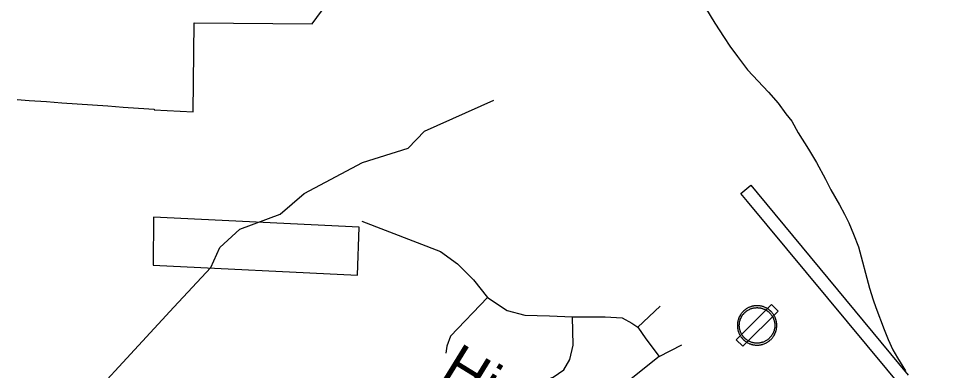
# Model space of a CAD drawing. Extents: x 2001466 to 31450019, y -30647475 to 847247.
# Drawn here: x 2038050 to 2042268, y 686822 to 688425 of the extents above; entities that cross this region are included whole.
import ezdxf

# ---------------------------------------------------------------- set-up
doc = ezdxf.new("R2010")
doc.units = 0
for name, color, linetype in [('Exist Aviation Commercial or Municipal Perimeter Paved', 7, 'Continuous'), ('Exist Aviation Field Marked Auxiliary CELL', 7, 'Continuous'), ('Exist Boundary Political City Limit New', 7, 'Continuous'), ('Exist Boundary Political City Limit New Hole', 7, 'Continuous'), ('Exist Hydrographic Misc Water Feature', 7, 'Continuous'), ('Exist Road Non-System Type 51', 7, 'Continuous'), ('Exist Road Non-System Type 51 Label', 7, 'Continuous'), ('Map Preparation Boundary City Limit Buffer Line', 7, 'Continuous')]:
    doc.layers.add(name, color=color, linetype=linetype)

msp = doc.modelspace()

# ---------------------------------------------------------------- linework, layer by layer
at = {"layer": 'Exist Aviation Commercial or Municipal Perimeter Paved'}
msp.add_lwpolyline([(2043075.5, 685628.1), (2043498.8, 685117.4), (2043555, 685057.6), (2043513, 685019.5), (2043454.9, 685083.5), (2041370.9, 687591.4), (2041340.9, 687627.4), (2041386.6, 687665.5), (2041415.7, 687630.7), (2042103.6, 686800.8)], dxfattribs=at)
at = {"layer": 'Exist Aviation Field Marked Auxiliary CELL'}
for points in [[(2041510.1, 687092.1), (2041479.9, 687122.3), (2041319.4, 686961.8), (2041349.6, 686931.6)], [(2041371.9, 686947.9), (2041375.3, 686946.2), (2041377.1, 686945.4), (2041378, 686945), (2041380.9, 686943.7), (2041381.3, 686943.6), (2041382.1, 686943.3), (2041384.3, 686942.4), (2041385.6, 686942), (2041388, 686941.2), (2041389.9, 686940.6), (2041391.2, 686940.2), (2041394.2, 686939.5), (2041394.9, 686939.3), (2041396.1, 686939.1), (2041398, 686938.7), (2041398.6, 686938.6), (2041399.5, 686938.4), (2041400.7, 686938.2), (2041403.4, 686937.8), (2041406, 686937.6), (2041409.1, 686937.3), (2041412, 686937.2), (2041413.6, 686937.1), (2041415.4, 686937.1), (2041418.1, 686937.1), (2041421.1, 686937.3), (2041424.7, 686937.6), (2041427.9, 686938.1), (2041430.7, 686938.6), (2041432.1, 686938.8), (2041432.6, 686938.9), (2041433.3, 686939.1), (2041434.5, 686939.3), (2041436, 686939.7), (2041437, 686939.9), (2041439.4, 686940.6), (2041441.5, 686941.2), (2041442.3, 686941.5), (2041446.5, 686942.9), (2041450.2, 686944.4), (2041452.4, 686945.4), (2041455.1, 686946.6), (2041457.8, 686948.1), (2041459.9, 686949.2), (2041462.2, 686950.6), (2041464.5, 686952.1), (2041467.1, 686954), (2041469.5, 686955.8), (2041470.5, 686956.5), (2041470.9, 686956.9), (2041471.9, 686957.6), (2041473.5, 686959), (2041476.2, 686961.4), (2041478.2, 686963.4), (2041479.8, 686965), (2041481.6, 686966.9), (2041483.4, 686969), (2041484.9, 686970.9), (2041487, 686973.5), (2041488.5, 686975.6), (2041490.1, 686978.1), (2041491.6, 686980.5), (2041492.3, 686981.6), (2041493.5, 686983.8), (2041494.7, 686985.9), (2041495.4, 686987.5), (2041496.3, 686989.3), (2041497.1, 686991.1), (2041498.5, 686994.6), (2041499, 686995.9), (2041499.8, 686998.1), (2041500.3, 686999.8), (2041500.6, 687000.8), (2041501.1, 687002.2), (2041501.5, 687003.6), (2041502, 687005.8), (2041502.5, 687007.8), (2041503.3, 687012.2), (2041503.5, 687013), (2041503.8, 687015.4), (2041504, 687017.4), (2041504.2, 687018.9), (2041504.4, 687022.2), (2041504.6, 687026), (2041504.6, 687028.6), (2041504.4, 687031.9), (2041504.2, 687034.9), (2041504.1, 687036.3), (2041503.9, 687037.5), (2041503.7, 687039), (2041503.4, 687041.2), (2041503.2, 687042.2), (2041502.7, 687044.8), (2041502.6, 687045.5), (2041502.4, 687046.6), (2041502, 687048.3), (2041501.5, 687050.2), (2041500.9, 687052.3), (2041500.1, 687054.9), (2041499.9, 687055.4), (2041499.3, 687057.2), (2041498.5, 687059.4), (2041497.5, 687061.7), (2041496.5, 687064.2), (2041495.4, 687066.4), (2041494.1, 687069.1), (2041492.9, 687071), (2041492.3, 687072.2), (2041491.9, 687072.9), (2041490.9, 687074.5), (2041489.6, 687076.6), (2041488.1, 687078.8), (2041486.7, 687080.7), (2041485, 687083), (2041483.6, 687084.6), (2041481.8, 687086.7), (2041480, 687088.6), (2041478.3, 687090.4), (2041477.9, 687090.8), (2041476.9, 687091.7), (2041475.4, 687093.1), (2041473.4, 687095), (2041471.5, 687096.5), (2041469.5, 687098.1), (2041467.7, 687099.4), (2041467, 687100), (2041466.5, 687100.3), (2041465.8, 687100.8), (2041464.3, 687101.8), (2041462.8, 687102.8), (2041461.5, 687103.6), (2041459.5, 687104.8), (2041456, 687106.7), (2041454.4, 687107.5), (2041453.9, 687107.7), (2041451.7, 687108.8), (2041449.3, 687109.9), (2041446, 687111.1), (2041444.6, 687111.6), (2041442.7, 687112.2), (2041441.8, 687112.5), (2041439.3, 687113.3), (2041437, 687113.9), (2041436.1, 687114.1), (2041434, 687114.6), (2041431.7, 687115.1), (2041429.4, 687115.5), (2041427.8, 687115.8), (2041423.7, 687116.3), (2041423, 687116.4), (2041420.9, 687116.5), (2041418.8, 687116.6), (2041418.3, 687116.7), (2041413.3, 687116.8), (2041410.2, 687116.6), (2041408.4, 687116.5), (2041404.3, 687116.1), (2041404, 687116.1), (2041402.4, 687115.9), (2041400.7, 687115.6), (2041399.4, 687115.4), (2041398.4, 687115.2), (2041395.7, 687114.7), (2041394.3, 687114.4), (2041393, 687114), (2041390.3, 687113.3), (2041387.8, 687112.6), (2041385.9, 687112), (2041385.4, 687111.8), (2041382.2, 687110.6), (2041381.1, 687110.2), (2041380.4, 687109.9), (2041377.7, 687108.8), (2041376, 687107.9), (2041372.8, 687106.5), (2041371.1, 687105.4), (2041368.7, 687104), (2041366.9, 687102.9), (2041364.9, 687101.7), (2041363.4, 687100.7), (2041361.4, 687099.2), (2041360.2, 687098.2), (2041357.3, 687096), (2041356.8, 687095.6), (2041355.3, 687094.3), (2041353.9, 687093), (2041353.6, 687092.7), (2041352.2, 687091.4), (2041350.2, 687089.4), (2041348.9, 687087.9), (2041347.4, 687086.4), (2041345.4, 687084.2), (2041343.4, 687081.4), (2041341.7, 687079.1), (2041341.3, 687078.5), (2041340.9, 687078), (2041340.1, 687076.9), (2041339.8, 687076.4), (2041338.6, 687074.6), (2041336.7, 687071.3), (2041336.5, 687071.1), (2041336, 687070.2), (2041335.6, 687069.3), (2041334.2, 687066.6), (2041333.6, 687065.3), (2041331.9, 687061.6), (2041330.2, 687057.1), (2041329.4, 687054.9), (2041328.6, 687052.5), (2041328.5, 687051.7), (2041328.1, 687050.5), (2041327.5, 687048.4), (2041327.4, 687047.9), (2041326.7, 687044.6), (2041326.4, 687043.2), (2041326.3, 687042.2), (2041325.9, 687039.9), (2041325.8, 687039.1), (2041325.7, 687038.4), (2041325.5, 687036.6), (2041325.2, 687034.3), (2041325.2, 687033.3), (2041325.1, 687032.4), (2041325, 687030), (2041325, 687029), (2041324.9, 687027), (2041324.9, 687025.3), (2041325, 687022.8), (2041325.2, 687020.6), (2041325.2, 687019.9), (2041325.4, 687017.9), (2041325.7, 687015.4), (2041325.9, 687014.2), (2041326, 687013.2), (2041326.5, 687010.3), (2041327.1, 687007.5), (2041327.7, 687004.7), (2041328.5, 687001.9), (2041329.1, 686999.9), (2041329.9, 686997.4), (2041330.2, 686996.6), (2041331, 686994.5), (2041332.2, 686991.4), (2041333.7, 686988.1), (2041335, 686985.6), (2041335.5, 686984.7), (2041336, 686983.7), (2041337, 686982), (2041337.3, 686981.5), (2041338.5, 686979.4), (2041339.9, 686977.3), (2041341.1, 686975.6), (2041341.3, 686975.2), (2041342.7, 686973.3), (2041343.1, 686972.7), (2041343.8, 686971.8), (2041344.4, 686971.1), (2041345, 686970.4), (2041345.7, 686969.5), (2041346.4, 686968.6), (2041346.8, 686968.1), (2041347.8, 686967.1), (2041349.2, 686965.5), (2041349.9, 686964.8), (2041351.3, 686963.4), (2041352.5, 686962.2), (2041353.4, 686961.4), (2041354.3, 686960.5), (2041356.1, 686958.9), (2041356.9, 686958.2), (2041359.1, 686956.5), (2041360.2, 686955.6), (2041360.8, 686955.1), (2041363.1, 686953.4), (2041365.4, 686952), (2041368.5, 686950)], [(2041376.2, 686955.8), (2041373.1, 686957.6), (2041370.3, 686959.4), (2041368.2, 686960.7), (2041366.1, 686962.3), (2041365.6, 686962.6), (2041364.6, 686963.4), (2041362.6, 686965), (2041362, 686965.6), (2041360.3, 686967.1), (2041359.4, 686967.9), (2041358.7, 686968.6), (2041357.5, 686969.7), (2041356.3, 686971), (2041355.7, 686971.6), (2041354.4, 686973.1), (2041353.6, 686974), (2041353.2, 686974.4), (2041352.6, 686975.2), (2041351.9, 686976), (2041351.4, 686976.6), (2041350.9, 686977.3), (2041350.2, 686978.1), (2041349.8, 686978.6), (2041348.6, 686980.3), (2041348.4, 686980.6), (2041347.3, 686982.2), (2041346, 686984.1), (2041344.9, 686986), (2041344.7, 686986.5), (2041343.8, 686988), (2041343.4, 686988.9), (2041342.9, 686989.7), (2041341.7, 686992), (2041340.4, 686994.9), (2041339.3, 686997.8), (2041338.6, 686999.6), (2041338.3, 687000.3), (2041337.6, 687002.6), (2041337, 687004.4), (2041336.3, 687006.9), (2041335.8, 687009.4), (2041335.2, 687012), (2041334.8, 687014.5), (2041334.7, 687015.4), (2041334.5, 687016.5), (2041334.3, 687018.8), (2041334.1, 687020.6), (2041334, 687021.2), (2041333.9, 687023.2), (2041333.8, 687025.5), (2041333.8, 687027), (2041333.9, 687028.8), (2041333.9, 687029.7), (2041334, 687031.8), (2041334, 687032.7), (2041334.1, 687033.5), (2041334.3, 687035.6), (2041334.5, 687037.3), (2041334.6, 687037.9), (2041334.7, 687038.6), (2041335, 687040.7), (2041335.2, 687041.6), (2041335.4, 687042.8), (2041336.1, 687045.8), (2041336.2, 687046.3), (2041336.7, 687048.1), (2041337, 687049.3), (2041337.2, 687049.9), (2041337.8, 687052.1), (2041338.5, 687054.1), (2041340.1, 687058.1), (2041341.6, 687061.5), (2041342.2, 687062.7), (2041343.4, 687065.1), (2041343.8, 687065.9), (2041344.3, 687066.7), (2041344.4, 687066.9), (2041346.2, 687069.9), (2041347.2, 687071.5), (2041347.5, 687071.9), (2041348.2, 687072.9), (2041348.5, 687073.4), (2041348.9, 687073.9), (2041350.4, 687076), (2041352.3, 687078.5), (2041354.1, 687080.5), (2041355.4, 687081.9), (2041356.6, 687083.2), (2041358.4, 687085), (2041359.6, 687086.2), (2041359.9, 687086.4), (2041361.2, 687087.6), (2041362.5, 687088.7), (2041363, 687089.1), (2041365.6, 687091.2), (2041366.6, 687092), (2041368.5, 687093.4), (2041369.9, 687094.3), (2041371.6, 687095.4), (2041373.2, 687096.4), (2041375.4, 687097.6), (2041377, 687098.6), (2041379.8, 687099.9), (2041381.4, 687100.7), (2041383.8, 687101.7), (2041384.4, 687101.9), (2041385.4, 687102.3), (2041388.3, 687103.4), (2041388.8, 687103.6), (2041390.5, 687104.1), (2041392.7, 687104.8), (2041395.1, 687105.4), (2041396.3, 687105.7), (2041397.6, 687106), (2041400.1, 687106.5), (2041400.9, 687106.7), (2041402.1, 687106.8), (2041403.6, 687107), (2041405.1, 687107.3), (2041405.4, 687107.3), (2041409, 687107.6), (2041410.7, 687107.7), (2041413.4, 687107.9), (2041417.9, 687107.8), (2041418.4, 687107.7), (2041420.3, 687107.6), (2041422.2, 687107.5), (2041422.8, 687107.4), (2041426.5, 687107), (2041427.9, 687106.7), (2041430, 687106.4), (2041432.1, 687105.9), (2041434, 687105.5), (2041434.8, 687105.3), (2041436.9, 687104.8), (2041439.1, 687104.1), (2041439.9, 687103.8), (2041441.6, 687103.2), (2041442.9, 687102.8), (2041445.9, 687101.6), (2041448.1, 687100.7), (2041450, 687099.7), (2041450.4, 687099.5), (2041451.9, 687098.8), (2041455, 687097.1), (2041456.9, 687096), (2041458.1, 687095.2), (2041459.4, 687094.4), (2041460.7, 687093.5), (2041461.4, 687093), (2041461.8, 687092.8), (2041462.5, 687092.3), (2041464, 687091), (2041465.9, 687089.6), (2041467.6, 687088.2), (2041469.4, 687086.5), (2041470.7, 687085.3), (2041471.6, 687084.5), (2041472, 687084.1), (2041473.6, 687082.5), (2041475.1, 687080.8), (2041476.8, 687078.9), (2041478, 687077.5), (2041479.5, 687075.4), (2041480.8, 687073.6), (2041482.2, 687071.6), (2041483.3, 687069.8), (2041484.2, 687068.3), (2041484.6, 687067.7), (2041485.2, 687066.7), (2041486.2, 687064.9), (2041487.4, 687062.5), (2041488.4, 687060.5), (2041489.3, 687058.3), (2041490.2, 687056.1), (2041490.9, 687054.2), (2041491.5, 687052.6), (2041491.6, 687052.1), (2041492.4, 687049.7), (2041492.9, 687047.9), (2041493.3, 687046.1), (2041493.7, 687044.6), (2041493.9, 687043.7), (2041494, 687043), (2041494.5, 687040.7), (2041494.6, 687039.8), (2041494.9, 687037.8), (2041495.1, 687036.4), (2041495.2, 687035.4), (2041495.3, 687034.1), (2041495.5, 687031.4), (2041495.7, 687028.4), (2041495.7, 687026.1), (2041495.6, 687022.6), (2041495.3, 687019.7), (2041495.2, 687018.3), (2041495, 687016.6), (2041494.7, 687014.3), (2041494.6, 687013.7), (2041493.8, 687009.7), (2041493.3, 687007.9), (2041492.9, 687005.9), (2041492.5, 687004.6), (2041492.1, 687003.4), (2041491.9, 687002.5), (2041491.4, 687000.9), (2041490.6, 686998.9), (2041490.2, 686997.8), (2041488.9, 686994.7), (2041488.2, 686993), (2041487.4, 686991.4), (2041486.7, 686990), (2041485.7, 686988), (2041484.6, 686986.1), (2041484, 686985.1), (2041482.7, 686982.9), (2041481.2, 686980.7), (2041479.8, 686978.8), (2041478, 686976.5), (2041476.6, 686974.7), (2041475, 686972.9), (2041473.4, 686971.2), (2041471.9, 686969.7), (2041470.1, 686967.9), (2041467.7, 686965.7), (2041466.2, 686964.5), (2041465.4, 686963.8), (2041465, 686963.5), (2041464, 686962.8), (2041461.9, 686961.2), (2041459.5, 686959.5), (2041457.5, 686958.2), (2041455.4, 686956.9), (2041453.6, 686955.9), (2041451.1, 686954.6), (2041448.7, 686953.5), (2041446.7, 686952.6), (2041443.3, 686951.2), (2041439.6, 686949.9), (2041438.8, 686949.7), (2041437, 686949.1), (2041434.8, 686948.5), (2041433.9, 686948.3), (2041432.5, 686948), (2041431.5, 686947.8), (2041430.8, 686947.6), (2041430.4, 686947.5), (2041429.1, 686947.3), (2041426.6, 686946.9), (2041423.7, 686946.5), (2041420.5, 686946.2), (2041417.7, 686946), (2041415.4, 686946), (2041413.7, 686946), (2041412.2, 686946.1), (2041409.7, 686946.1), (2041406.8, 686946.4), (2041404.6, 686946.6), (2041402.1, 686947), (2041401.1, 686947.2), (2041400.2, 686947.3), (2041399.6, 686947.5), (2041398, 686947.8), (2041396.9, 686948), (2041396.2, 686948.2), (2041393.5, 686948.8), (2041392.4, 686949.2), (2041390.6, 686949.7), (2041388.5, 686950.4), (2041387.3, 686950.8), (2041385.3, 686951.6), (2041384.6, 686951.8), (2041384.3, 686952), (2041381.6, 686953.1), (2041380.8, 686953.5), (2041379.2, 686954.2)]]:
    msp.add_lwpolyline(points, close=True, dxfattribs=at)
at = {"layer": 'Exist Boundary Political City Limit New'}
msp.add_lwpolyline([(2038043.8, 688056.2), (2038098.6, 688052.4), (2038178.1, 688046.7), (2038248, 688041.7), (2038317.8, 688036.8), (2038387.6, 688031.8), (2038457.5, 688026.8), (2038527.4, 688021.9), (2038597.2, 688016.8), (2038668, 688011.9), (2038667.9, 688009), (2038846.2, 687999.8), (2038850.1, 688405.3), (2039387.9, 688400.7), (2039456.2, 688493.1)], dxfattribs=at)
at = {"layer": 'Exist Boundary Political City Limit New Hole'}
msp.add_lwpolyline([(2038663.8, 687301.8), (2039594, 687255.9), (2039601.8, 687474.4), (2038665.1, 687519.9), (2038663.8, 687301.8)], dxfattribs=at)
at = {"layer": 'Exist Hydrographic Misc Water Feature'}
for points in [[(2038758.3, 687110), (2038926, 687291.5), (2038968, 687382.5), (2039059, 687465.9), (2039241.9, 687534.4), (2039351, 687627.3), (2039617, 687769.5), (2039825.1, 687834.2), (2039900, 687911.4), (2040216.1, 688052.6)], [(2037834.3, 686347.4), (2038045.1, 686407.1), (2038202.9, 686508.9), (2038758.3, 687110)]]:
    msp.add_lwpolyline(points, dxfattribs=at)
at = {"layer": 'Exist Road Non-System Type 51'}
for points in [[(2041159.1, 688509.5), (2041222.9, 688404.2), (2041265.6, 688339.4), (2041290.8, 688298.8), (2041325.8, 688252.1), (2041370.6, 688191.2), (2041466.5, 688089.3), (2041511.5, 688040.3), (2041546.5, 687991.6), (2041573.8, 687957.1), (2041602.7, 687904.5), (2041649.2, 687829.5), (2041686, 687768.8), (2041726.4, 687694), (2041751.4, 687645.4), (2041790, 687576.7), (2041813.2, 687534.2), (2041832.4, 687493.8), (2041853.3, 687443.4), (2041876.1, 687384.9), (2041926.3, 687195.9), (2041943.2, 687143.5), (2041956.5, 687109.2), (2041994.4, 687008.5), (2042011.5, 686962.1), (2042032.5, 686915.7), (2042053.8, 686879.3), (2042090.6, 686820.5)], [(2039614.6, 687501.5), (2039973.3, 687364.4), (2040049.9, 687307.9), (2040122.4, 687235.3), (2040186.9, 687154.7)], [(2040186.9, 687154.7), (2040017.6, 686977.2), (2040001.5, 686932.9), (2039997.5, 686900.6)], [(2040186.9, 687154.7), (2040275.6, 687094.2), (2040356.2, 687074), (2040469, 687070), (2040573.8, 687066)], [(2040871.2, 687018.4), (2040972.8, 687114.3)], [(2040352, 686739.3), (2040485.7, 686791.6), (2040534.1, 686824.6), (2040561.3, 686871.1), (2040576.8, 686937), (2040573.8, 687066)], [(2040573.8, 687066), (2040722.9, 687066), (2040799.5, 687061.9), (2040843.8, 687037.7), (2040871.2, 687018.4)], [(2040871.2, 687018.4), (2040908.3, 686965.1), (2040968.8, 686884.5)], [(2040968.8, 686884.5), (2041072.7, 686938.9)], [(2040968.8, 686884.5), (2040681.4, 686655.9), (2040621.3, 686599.7), (2040561.3, 686518.2), (2040510.9, 686425.2), (2040456.6, 686295.3)]]:
    msp.add_lwpolyline(points, dxfattribs=at)
at = {"layer": 'Map Preparation Boundary City Limit Buffer Line'}
for points in [[(2038043.8, 688056.2), (2038098.6, 688052.4), (2038178.1, 688046.7), (2038248, 688041.7), (2038317.8, 688036.8), (2038387.6, 688031.8), (2038457.5, 688026.8), (2038527.4, 688021.9), (2038597.2, 688016.8), (2038668, 688011.9), (2038667.9, 688009), (2038846.2, 687999.8), (2038850.1, 688405.3), (2039387.9, 688400.7), (2039456.2, 688493.1)], [(2038663.8, 687301.8), (2039594, 687255.9), (2039601.8, 687474.4), (2038665.1, 687519.9), (2038663.8, 687301.8)]]:
    msp.add_lwpolyline(points, dxfattribs=at)

# ---------------------------------------------------------------- texts
at = {"layer": 'Exist Road Non-System Type 51 Label'}
msp.add_text('High Maple Ct.', height=190, rotation=328.3602, dxfattribs=at).set_placement((2039963.8, 686789))

doc.saveas('drawing.dxf')
